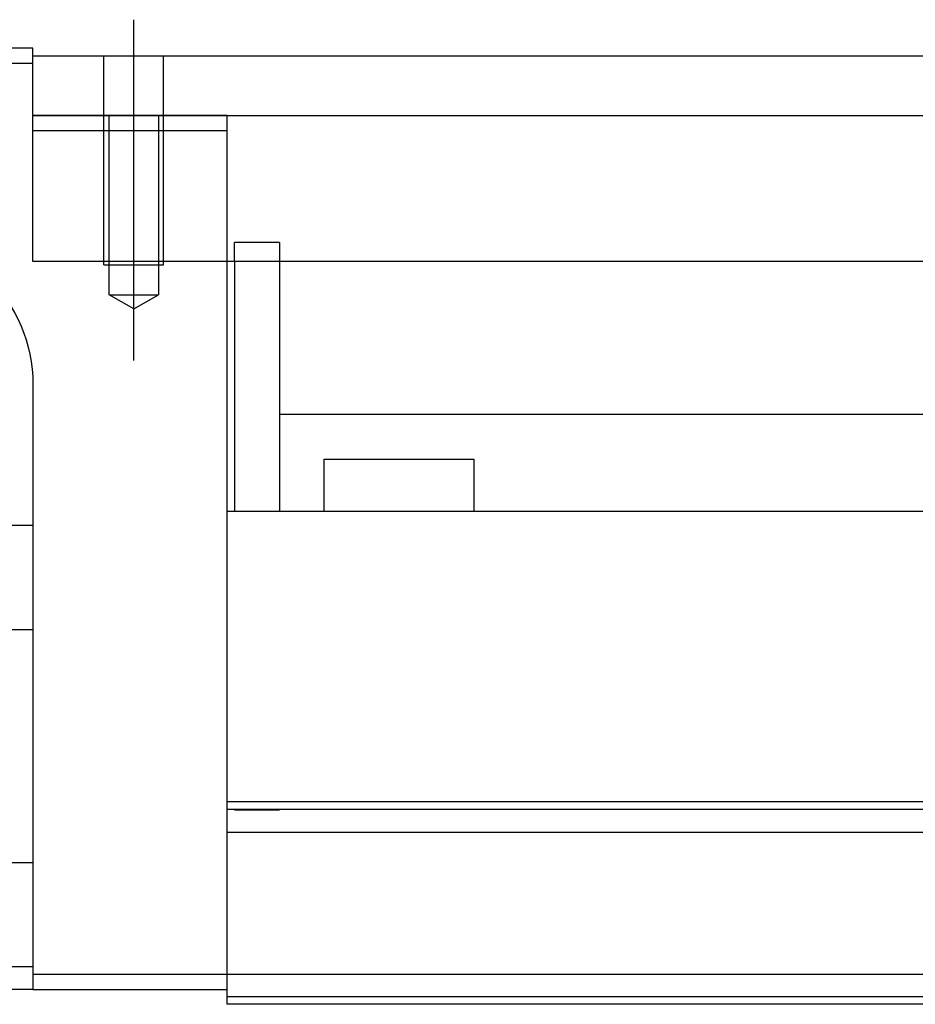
# Model space of a CAD drawing. Header units: millimetres. Extents: x -2774 to 3135, y -1571 to 860.
# Tile 573 of 625: x -762 to -702, y 94 to 160. Entities that reach past the tile are written whole.
import ezdxf
from ezdxf.lldxf.tags import DXFTag

# ---------------------------------------------------------------- set-up
doc = ezdxf.new("R2010")
doc.units = ezdxf.units.MM
doc.layers.get('0').update_dxf_attribs({"linetype": 'CONTINUOUS'})
tags = doc.linetypes.add('DASHED', pattern=[25.72, 12.86, -12.86]).pattern_tags.tags
tags[6:7] = [DXFTag(74, 4), DXFTag(75, 0), DXFTag(340, '0'), DXFTag(46, 0.0), DXFTag(50, 0.0), DXFTag(44, 0.0), DXFTag(45, 0.0)]
tags[4:5] = [DXFTag(74, 4), DXFTag(75, 0), DXFTag(340, '0'), DXFTag(46, 0.0), DXFTag(50, 0.0), DXFTag(44, 0.0), DXFTag(45, 0.0)]

msp = doc.modelspace()

# ---------------------------------------------------------------- linework, layer by layer
at = {"color": 0, "ltscale": 0.2}
msp.add_line((-754.695, 137.468), (-754.695, 160.293), dxfattribs=at)
at = {"color": 0, "linetype": 'Continuous'}
for p, q in [((-761.445, 158.38), (-835.445, 158.38)), ((-761.445, 157.38), (-761.445, 158.38)), ((-761.445, 157.88), (-642.445, 157.88)), ((-835.445, 157.38), (-761.445, 157.38)), ((-761.445, 144.11), (-761.445, 157.38)), ((-761.445, 153.88), (-642.445, 153.88)), ((-642.445, 144.11), (-761.445, 144.11)), ((-748.445, 128.38), (-748.445, 144.11)), ((-747.945, 144.11), (-747.945, 127.38)), ((-744.945, 144.11), (-744.945, 127.38)), ((-761.445, 135.88), (-761.445, 96.38)), ((-744.939, 133.88), (-660.695, 133.88)), ((-741.945, 130.88), (-731.945, 130.88)), ((-741.945, 127.38), (-741.945, 130.88)), ((-731.945, 130.88), (-731.945, 127.38)), ((-748.445, 127.38), (-748.445, 128.38)), ((-642.445, 127.38), (-748.445, 127.38)), ((-748.445, 107.93), (-748.445, 127.38)), ((-765.195, 126.45), (-761.445, 126.45)), ((-761.445, 119.45), (-765.195, 119.45)), ((-408.445, 107.93), (-748.445, 107.93)), ((-748.445, 107.43), (-748.445, 107.93)), ((-748.445, 96.38), (-748.445, 107.43)), ((-765.195, 103.88), (-761.445, 103.88)), ((-761.445, 96.88), (-765.195, 96.88)), ((-761.445, 96.38), (-761.445, 95.38)), ((-748.445, 96.38), (-761.445, 96.38)), ((-408.445, 96.38), (-748.445, 96.38)), ((-748.445, 94.38), (-748.445, 96.38)), ((-761.445, 95.38), (-821.445, 95.38)), ((-761.445, 95.38), (-748.445, 95.38)), ((-408.445, 94.38), (-748.445, 94.38))]:
    msp.add_line(p, q, dxfattribs=at)
at = {"color": 0, "linetype": 'DASHED', "ltscale": 0.2}
for p, q in [((-756.695, 143.88), (-756.695, 157.88)), ((-752.695, 143.88), (-752.695, 157.88)), ((-756.345, 141.88), (-756.345, 153.88)), ((-753.045, 153.88), (-753.045, 141.88)), ((-748.445, 144.11), (-748.445, 153.88)), ((-761.445, 152.88), (-748.445, 152.88)), ((-744.945, 145.38), (-747.945, 145.38)), ((-747.945, 144.11), (-747.945, 145.38)), ((-744.945, 145.38), (-744.945, 144.11)), ((-756.695, 143.88), (-752.695, 143.88)), ((-756.345, 141.88), (-753.045, 141.88)), ((-754.695, 140.928), (-756.345, 141.88)), ((-754.695, 140.928), (-753.045, 141.88))]:
    msp.add_line(p, q, dxfattribs=at)
at = {"color": 0, "linetype": 'DASHED'}
for p, q in [((-748.445, 153.88), (-761.445, 153.88)), ((-744.945, 107.38), (-747.945, 107.38)), ((-408.445, 105.88), (-748.445, 105.88)), ((-408.445, 94.88), (-748.445, 94.88))]:
    msp.add_line(p, q, dxfattribs=at)
at = {"color": 0, "linetype": 'DASHED', "ltscale": 0.1}
msp.add_line((-748.445, 152.88), (-748.445, 153.88), dxfattribs=at)
at = {"color": 0, "linetype": 'Continuous', "extrusion": (0, 0, -1)}
msp.add_arc((771.445, 135.88), 10, 90, 180, dxfattribs=at)
at = {"color": 0, "linetype": 'Continuous'}
msp.add_open_spline([(-408.445, 107.43), (-748.445, 107.43)], degree=1, dxfattribs=at)

doc.saveas('drawing.dxf')
